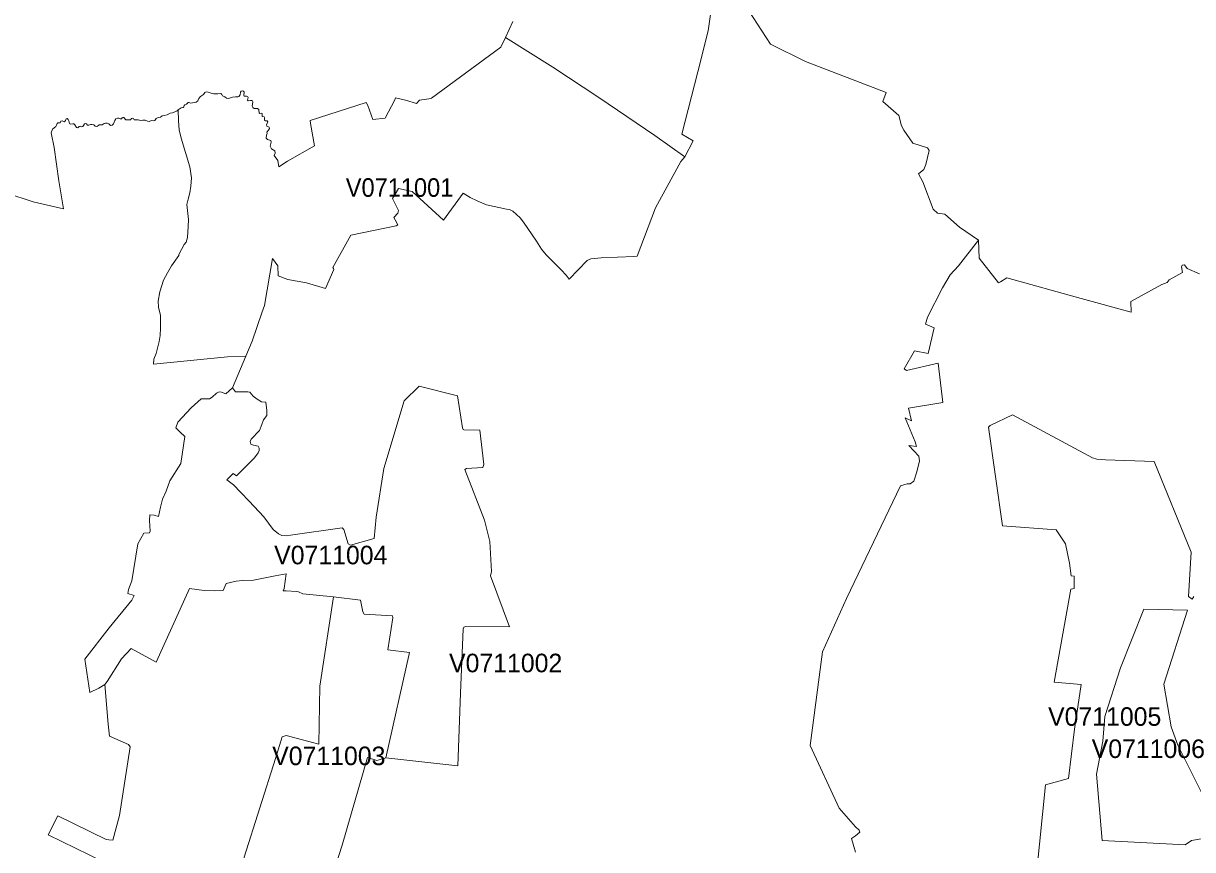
# Model space of a CAD drawing. Extents: x 369010 to 735936, y 6377141 to 6616555.
# Drawn here: x 555665 to 561961, y 6441395 to 6445847 of the extents above; entities that cross this region are included whole.
import ezdxf
from ezdxf.enums import TextEntityAlignment as Align

# ---------------------------------------------------------------- set-up
doc = ezdxf.new("R2010")
doc.units = 0
doc.header["$LTSCALE"] = 40
doc.layers.add('3', color=7, linetype='Continuous', lineweight=13)
doc.layers.add('4', color=7, linetype='Continuous')

msp = doc.modelspace()

# ---------------------------------------------------------------- linework, layer by layer
at = {"layer": '3'}
for points in [[(559365.29, 6445894.66), (559352.55, 6445806.11), (559296.77, 6445585), (559210.54, 6445250.19), (559271.62, 6445214.44), (559227.43, 6445128.04), (559205.25, 6445102.89), (559068.54, 6444852.31), (558969.57, 6444593.3), (558952.69, 6444591.15), (558776.59, 6444583.87), (558720.65, 6444578.41), (558700.13, 6444568.81), (558603.97, 6444469.17), (558588.25, 6444489.7), (558560.28, 6444518.99), (558479.18, 6444599.59), (558454.52, 6444631.04), (558428.04, 6444672.58), (558357.7, 6444775.69), (558339.33, 6444798.19), (558299.78, 6444834.27), (558282.73, 6444844.54), (558267.01, 6444846.52), (558157.94, 6444868.37), (558108.12, 6444890.88), (558071.21, 6444909.41), (558032.49, 6444931.92), (557926.73, 6444786.61), (557757.58, 6444941.52), (557684.6, 6444956.42), (557667.55, 6444926.46), (557652.49, 6444902.63), (557684.6, 6444838.41), (557680.46, 6444823.35), (557659.28, 6444800.84), (557667.55, 6444787.93), (557680.46, 6444760.63), (557671.69, 6444755.16), (557428.73, 6444706.01), (557330.58, 6444531.4), (557334.06, 6444526.6), (557336.05, 6444519.82), (557291.69, 6444418.69), (557188.75, 6444448.15), (557089.78, 6444466.52), (557037.31, 6444486.39), (557034.66, 6444540.17), (557006.03, 6444579.73), (556963, 6444326.01), (556948.6, 6444286.46), (556896.8, 6444134.19), (556862.7, 6444054.42), (556790.88, 6443882.96), (556807.43, 6443862.1), (556873.79, 6443861.44), (556885.21, 6443858.96), (556901.6, 6443837.44), (556923.78, 6443821.56), (556946.45, 6443806.99), (556971.11, 6443805.83), (556976.24, 6443761.48), (556975.58, 6443733.67), (556958.53, 6443711.5), (556949.76, 6443686.17), (556935.69, 6443653.9), (556892.16, 6443605.74), (556885.88, 6443594.32), (556890.18, 6443580.42), (556903.58, 6443574.13), (556929.4, 6443569.66), (556935.2, 6443557.58), (556933.87, 6443545), (556928.74, 6443533.58), (556909.21, 6443505.77), (556813.05, 6443408.29), (556794.68, 6443422.19), (556761.25, 6443386.78), (556796.67, 6443360.13)], [(558300.6, 6445857.42), (558260.55, 6445770.2), (558516.59, 6445610.16), (558763.52, 6445446.47), (559065.4, 6445241.75), (559227.43, 6445128.04), (559271.62, 6445214.44), (559210.54, 6445250.19), (559296.77, 6445585), (559352.55, 6445806.11), (559365.29, 6445894.66)], [(559572.17, 6445913.69), (559688.52, 6445734.62), (559876.86, 6445641.6), (560311.64, 6445474.11), (560293.11, 6445425.12), (560379.17, 6445350.65), (560394.23, 6445294.87), (560405.81, 6445271.7), (560454.64, 6445201.86), (560533.75, 6445176.21), (560543.02, 6445162.3), (560524.48, 6445085.51), (560512.9, 6445059.86), (560484.93, 6445036.69), (560508.26, 6444992.5), (560564.04, 6444845.86), (560587.21, 6444824.84), (560626.76, 6444817.89), (560705.87, 6444748.21), (560808.15, 6444678.37), (560812.29, 6444582.54), (560916.56, 6444449.64), (560925.66, 6444453.62), (560960.75, 6444475.79), (561360.61, 6444363.75), (561630.21, 6444290.76), (561627.56, 6444348.02), (561794.89, 6444439.22), (561824.85, 6444450.97), (561835.27, 6444465.37), (561906.94, 6444504.43), (561900.32, 6444535.71), (561905.61, 6444543.48), (561917.36, 6444546.13), (561931.6, 6444525.28), (561998.13, 6444497.8)], [(560145.48, 6441381.53), (560124.46, 6441456.01), (560145.48, 6441469.91), (560168.65, 6441488.61), (560166.33, 6441500.2), (560145.48, 6441518.73), (560057.1, 6441618.86), (559902.35, 6441956.16), (559967.56, 6442461.11), (560096.65, 6442747.27), (560387.28, 6443354.5), (560424.52, 6443366.09), (560440.74, 6443366.09), (560459.27, 6443380.16), (560475.66, 6443431.3), (560489.56, 6443489.39), (560487.24, 6443515.04), (560433.78, 6443573.13), (560473.34, 6443566.18), (560467.55, 6443591.84), (560414.09, 6443722.09), (560446.53, 6443705.87), (560430.31, 6443773.23), (560616.34, 6443803.52), (560590.68, 6444015.2), (560421.04, 6443975.64), (560406.97, 6443985.07), (560462.91, 6444082.72), (560537.22, 6444068.82), (560569.83, 6444206.02), (560523.32, 6444227.04), (560532.59, 6444264.28), (560614.02, 6444422.34), (560654.73, 6444492.18), (560701.24, 6444541), (560808.15, 6444678.37), (560705.87, 6444748.21), (560626.76, 6444817.89), (560587.21, 6444824.84), (560564.04, 6444845.86), (560508.26, 6444992.5), (560484.93, 6445036.69), (560512.9, 6445059.86), (560524.48, 6445085.51), (560543.02, 6445162.3), (560533.75, 6445176.21), (560454.64, 6445201.86), (560405.81, 6445271.7), (560394.23, 6445294.87), (560379.17, 6445350.65), (560293.11, 6445425.12), (560311.64, 6445474.11), (559876.86, 6445641.6), (559688.52, 6445734.62), (559572.17, 6445913.69)], [(556525.9, 6445392.69), (556515.31, 6445391.36), (556499.26, 6445380.77), (556500.58, 6445322.35), (556503.23, 6445273.85), (556514.82, 6445228.84), (556561.32, 6445074.59), (556569.43, 6445013.85), (556565.96, 6444968.83), (556561.32, 6444933.25), (556551.72, 6444899.15), (556544.94, 6444870.52), (556553.71, 6444790.09), (556553.05, 6444752.52), (556548.25, 6444693.1), (556540.8, 6444668.61), (556530.54, 6444654.87), (556501.91, 6444600.91), (556502.57, 6444596.28), (556463.01, 6444540.17), (556440.5, 6444502.77), (556420.15, 6444462.39), (556398.96, 6444400.99), (556390.03, 6444350.51), (556392.84, 6444318.4), (556403.1, 6444272.72), (556403.76, 6444204.53), (556401.61, 6444164.31), (556395.49, 6444133.53), (556379.1, 6444067.33), (556368.18, 6444037.37), (556364.87, 6444010.73), (556763.9, 6444050.94), (556862.7, 6444054.42), (556896.8, 6444134.19), (556948.6, 6444286.46), (556963, 6444326.01), (557006.03, 6444579.73), (557034.66, 6444540.17), (557037.31, 6444486.39), (557089.78, 6444466.52), (557188.75, 6444448.15), (557291.69, 6444418.69), (557336.05, 6444519.82), (557334.06, 6444526.6), (557330.58, 6444531.4), (557428.73, 6444706.01), (557671.69, 6444755.16), (557680.46, 6444760.63), (557667.55, 6444787.93), (557659.28, 6444800.84), (557680.46, 6444823.35), (557684.6, 6444838.41), (557652.49, 6444902.63), (557667.55, 6444926.46), (557684.6, 6444956.42), (557757.58, 6444941.52), (557926.73, 6444786.61), (558032.49, 6444931.92), (558071.21, 6444909.41), (558108.12, 6444890.88), (558157.94, 6444868.37), (558267.01, 6444846.52), (558282.73, 6444844.54), (558299.78, 6444834.27), (558339.33, 6444798.19), (558357.7, 6444775.69), (558428.04, 6444672.58), (558454.52, 6444631.04), (558479.18, 6444599.59), (558560.28, 6444518.99), (558588.25, 6444489.7), (558603.97, 6444469.17), (558700.13, 6444568.81), (558720.65, 6444578.41), (558776.59, 6444583.87), (558952.69, 6444591.15), (558969.57, 6444593.3), (559068.54, 6444852.31), (559205.25, 6445102.89), (559227.43, 6445128.04), (559065.4, 6445241.75), (558763.52, 6445446.47), (558516.59, 6445610.16), (558260.55, 6445770.2)], [(558260.55, 6445770.2), (558236.72, 6445718.56), (557862.02, 6445444.16), (557848.61, 6445439.85), (557797.8, 6445432.24), (557781.75, 6445414.86), (557722.66, 6445433.73), (557669.54, 6445445.48), (557664.9, 6445434.23), (557612.77, 6445336.58), (557547.06, 6445328.14), (557520.25, 6445404.6), (557511.15, 6445421.15), (557208.44, 6445323.5), (557211.59, 6445306.46), (557233.1, 6445186.8), (557086.63, 6445103.55), (557040.95, 6445073.26), (557034.66, 6445107.03), (557014.64, 6445135.66), (557020.1, 6445147.41), (557019.77, 6445160.32), (557001.4, 6445171.57), (556994.28, 6445185.64), (556999.74, 6445206.82), (556997.92, 6445216.42), (556978.89, 6445221.72), (556971.77, 6445228.01), (556973.92, 6445244.06), (556977.4, 6445253.66), (556976.74, 6445260.45), (556985.18, 6445271.04), (556990.64, 6445280.14), (556987.83, 6445286.93), (556976.74, 6445292.89), (556974.25, 6445300.83), (556980.38, 6445315.39), (556977.56, 6445321.02), (556967.97, 6445322.01), (556963.33, 6445325.32), (556962.83, 6445332.11), (556964.16, 6445339.23), (556960.68, 6445342.7), (556951.08, 6445344.85), (556950.59, 6445354.62), (556951.58, 6445361.24), (556947.61, 6445363.06), (556938.34, 6445360.91), (556934.37, 6445365.21), (556933.54, 6445376.63), (556933.21, 6445382.59), (556925.27, 6445387.55), (556907.23, 6445388.88), (556899.78, 6445394.01), (556897.63, 6445400.63), (556900.77, 6445424.46), (556896.63, 6445430.42), (556887.2, 6445431.08), (556874.62, 6445429.26), (556872.14, 6445432.74), (556874.95, 6445448.13), (556872.97, 6445451.44), (556866.01, 6445454.09), (556854.26, 6445454.91), (556852.11, 6445459.05), (556853.77, 6445475.44), (556849.96, 6445481.89), (556842.35, 6445483.22), (556837.05, 6445481.06), (556833.58, 6445475.6), (556832.09, 6445460.87), (556825.8, 6445453.43), (556820, 6445451.77), (556806.76, 6445450.94), (556790.54, 6445448.79), (556770.35, 6445442.67), (556759.43, 6445443.33), (556750.16, 6445450.61), (556737.91, 6445456.74), (556732.78, 6445463.85), (556727.82, 6445468.49), (556712.43, 6445466.83), (556691.24, 6445467.49), (556676.35, 6445469.98), (556660.62, 6445475.77), (556648.54, 6445477.75), (556641.43, 6445474.28), (556635.3, 6445464.35), (556618.59, 6445452.6), (556609.81, 6445442.17), (556603.53, 6445429.43), (556594.59, 6445422.81), (556566.95, 6445417.18), (556556.69, 6445420.99), (556551.72, 6445420.32), (556543.78, 6445411.55), (556534.18, 6445408.24), (556529.88, 6445404.1), (556528.72, 6445397.15), (556525.9, 6445392.69)], [(556403.1, 6444272.72), (556392.84, 6444318.4), (556390.03, 6444350.51), (556398.96, 6444400.99), (556420.15, 6444462.39), (556440.5, 6444502.77), (556463.01, 6444540.17), (556502.57, 6444596.28), (556501.91, 6444600.91), (556530.54, 6444654.87), (556540.8, 6444668.61), (556548.25, 6444693.1), (556553.05, 6444752.52), (556553.71, 6444790.09), (556544.94, 6444870.52), (556551.72, 6444899.15), (556561.32, 6444933.25), (556565.96, 6444968.83), (556569.43, 6445013.85), (556561.32, 6445074.59), (556514.82, 6445228.84), (556503.23, 6445273.85), (556500.58, 6445322.35), (556499.26, 6445380.77), (556492.31, 6445376.13), (556467.48, 6445364.88), (556455.4, 6445362.73), (556440.01, 6445354.78), (556423.62, 6445350.48), (556411.71, 6445348.66), (556402.77, 6445341.88), (556391.35, 6445338.9), (556379.93, 6445333.6), (556372.48, 6445322.68), (556367.02, 6445320.86), (556353.95, 6445322.68), (556341.37, 6445317.38), (556333.26, 6445319.53), (556320.51, 6445325.66), (556307.27, 6445324.66), (556297.84, 6445323.84), (556283.77, 6445326.81), (556267.72, 6445326.48), (556261.93, 6445327.48), (556257.79, 6445334.1), (556251.83, 6445336.58), (556246.7, 6445334.43), (556241.73, 6445327.81), (556228.16, 6445326.48), (556220.22, 6445326.15), (556216.25, 6445327.81), (556205.98, 6445340.05), (556201.19, 6445340.39), (556196.22, 6445337.41), (556192.74, 6445333.27), (556186.46, 6445332.61), (556178.68, 6445336.08), (556170.9, 6445335.92), (556163.62, 6445331.61), (556157.82, 6445322.68), (556149.71, 6445306.13), (556142.76, 6445297.85), (556133.49, 6445296.53), (556125.05, 6445304.8), (556116.28, 6445309.77), (556106.35, 6445309.11), (556100.56, 6445306.62), (556088.97, 6445300.66), (556073.75, 6445299.18), (556064.81, 6445293.22), (556059.18, 6445291.23), (556051.24, 6445293.55), (556043.63, 6445300.33), (556033.86, 6445302.65), (556025.75, 6445301.66), (556017.14, 6445298.18), (556011.02, 6445298.02), (556004.4, 6445305.13), (555999.27, 6445307.12), (555993.64, 6445305.63), (555989.34, 6445296.53), (555984.87, 6445290.4), (555978.58, 6445289.91), (555971.47, 6445292.22), (555965.84, 6445290.57), (555958.06, 6445283.95), (555950.45, 6445285.6), (555942.83, 6445300.5), (555937.21, 6445304.8), (555931.08, 6445305.8), (555921.32, 6445302.82), (555915.36, 6445305.63), (555910.89, 6445313.74), (555910.06, 6445322.51), (555906.59, 6445329.3), (555900.96, 6445333.6), (555896.16, 6445331.78), (555891.03, 6445323.17), (555886.4, 6445317.05), (555880.44, 6445317.88)], [(555880.44, 6445317.88), (555873.98, 6445321.02), (555866.37, 6445319.2), (555864.38, 6445315.23), (555862.23, 6445311.59), (555858.26, 6445310.1), (555850.48, 6445310.1), (555846.34, 6445306.46), (555843.37, 6445297.85), (555839.39, 6445291.89), (555822.02, 6445275.84), (555815.23, 6445256.48), (555830.95, 6445178.36), (555855.78, 6444998.29), (555880.27, 6444848.18), (555718.41, 6444885.08), (555575.91, 6444932.42)], [(561998.13, 6444497.8), (561931.6, 6444525.28), (561917.36, 6444546.13), (561905.61, 6444543.48), (561900.32, 6444535.71), (561906.94, 6444504.43), (561835.27, 6444465.37), (561824.85, 6444450.97), (561794.89, 6444439.22), (561627.56, 6444348.02), (561630.21, 6444290.76), (561360.61, 6444363.75), (560960.75, 6444475.79), (560925.66, 6444453.62), (560916.56, 6444449.64), (560812.29, 6444582.54), (560808.15, 6444678.37), (560701.24, 6444541), (560654.73, 6444492.18), (560614.02, 6444422.34), (560532.59, 6444264.28), (560523.32, 6444227.04), (560569.83, 6444206.02), (560537.22, 6444068.82), (560462.91, 6444082.72), (560406.97, 6443985.07), (560421.04, 6443975.64)], [(556165.93, 6441295.47), (555797.85, 6441474.05), (555850.98, 6441577.82), (556110.32, 6441450.05), (556124.23, 6441447.4), (556146.9, 6441446.24), (556182.32, 6441579.14), (556240.58, 6441948.71), (556230.48, 6441961.46), (556128.03, 6442006.97), (556121.58, 6442071.52), (556103.87, 6442285.51), (556070.6, 6442265.82), (556023.6, 6442242.32), (555996.62, 6442421.56), (556127.04, 6442590.54), (556248.85, 6442738.5), (556261.1, 6442764.48), (556228, 6442774.91), (556230.64, 6442796.75), (556248.85, 6442843.76), (556281.12, 6443042.2), (556314.06, 6443100.45), (556343.68, 6443101.28), (556347.16, 6443110.88), (556344.51, 6443169.14), (556346.33, 6443199.59), (556369.83, 6443197.11), (556393.34, 6443189.16), (556402.77, 6443239.64), (556414.19, 6443283.17), (556433.22, 6443326.7), (556453.25, 6443382.47), (556512.5, 6443475.49), (556535.01, 6443621.79), (556509.02, 6443643.47), (556486.35, 6443667.8), (556496.78, 6443697.43), (556568.11, 6443774.88), (556622.06, 6443823.71), (556666.42, 6443823.71), (556681.15, 6443832.31), (556705.48, 6443854.99), (556719.38, 6443861.94), (556732.45, 6443859.29), (556755.95, 6443850.68), (556790.88, 6443882.96), (556862.7, 6444054.42), (556763.9, 6444050.94), (556364.87, 6444010.73), (556368.18, 6444037.37), (556379.1, 6444067.33), (556395.49, 6444133.53), (556401.61, 6444164.31), (556403.76, 6444204.53), (556403.1, 6444272.72)], [(560421.04, 6443975.64), (560590.68, 6444015.2), (560616.34, 6443803.52), (560430.31, 6443773.23), (560446.53, 6443705.87), (560414.09, 6443722.09), (560467.55, 6443591.84), (560473.34, 6443566.18), (560433.78, 6443573.13), (560487.24, 6443515.04), (560489.56, 6443489.39), (560475.66, 6443431.3), (560459.27, 6443380.16), (560440.74, 6443366.09), (560424.52, 6443366.09), (560387.28, 6443354.5), (560096.65, 6442747.27), (559967.56, 6442461.11), (559902.35, 6441956.16), (560057.1, 6441618.86), (560145.48, 6441518.73), (560166.33, 6441500.2), (560168.65, 6441488.61), (560145.48, 6441469.91), (560124.46, 6441456.01), (560145.48, 6441381.53)], [(556790.88, 6443882.96), (556755.95, 6443850.68), (556732.45, 6443859.29), (556719.38, 6443861.94), (556705.48, 6443854.99), (556681.15, 6443832.31), (556666.42, 6443823.71), (556622.06, 6443823.71), (556568.11, 6443774.88), (556496.78, 6443697.43), (556486.35, 6443667.8), (556509.02, 6443643.47), (556535.01, 6443621.79), (556512.5, 6443475.49), (556453.25, 6443382.47), (556433.22, 6443326.7), (556414.19, 6443283.17), (556402.77, 6443239.64), (556393.34, 6443189.16), (556369.83, 6443197.11), (556346.33, 6443199.59), (556344.51, 6443169.14), (556347.16, 6443110.88), (556343.68, 6443101.28), (556314.06, 6443100.45), (556281.12, 6443042.2), (556248.85, 6442843.76), (556230.64, 6442796.75), (556228, 6442774.91), (556261.1, 6442764.48), (556248.85, 6442738.5), (556127.04, 6442590.54), (555996.62, 6442421.56), (556023.6, 6442242.32), (556070.6, 6442265.82), (556103.87, 6442285.51), (556116.61, 6442300.57), (556193.74, 6442422.22), (556245.71, 6442479.15), (556379.76, 6442405.67), (556553.05, 6442786.66), (556559.5, 6442801.89), (556637.95, 6442791.79), (556693.56, 6442789.31), (556741.56, 6442791.79), (556756.78, 6442829.86), (556809.91, 6442842.43), (556845.33, 6442844.92), (556904.91, 6442846.24), (557021.26, 6442870.24), (557079.35, 6442880.33), (557069.25, 6442801.89), (557064.29, 6442789.31), (557080.67, 6442789.31), (557136.28, 6442786.66), (557146.54, 6442784.18), (557170.54, 6442774.08), (557335.05, 6442757.7), (557479.54, 6442738.83), (557492.28, 6442676.93), (557500.72, 6442663.03), (557652.16, 6442654.59), (557653.65, 6442643.33), (557627, 6442472.04), (557743.52, 6442457.97), (557615.91, 6441890.46), (558004.35, 6441847.42), (558018.25, 6442237.35), (558032.82, 6442584.74), (558035.96, 6442593.02), (558047.38, 6442596.83), (558283.23, 6442595.67), (558179.45, 6442869.58), (558185.25, 6442893.74), (558176.97, 6443054.44), (558148.51, 6443170.96), (558041.59, 6443442.39), (558050.53, 6443449.34), (558138.41, 6443454.47), (558144.04, 6443470.36), (558122.52, 6443655.72), (558037.12, 6443656.38), (558033.31, 6443659.53), (558029.51, 6443668.46), (558003.03, 6443839.93), (557796.15, 6443891.89), (557715.22, 6443813.28), (557605.65, 6443448.18), (557563.95, 6443185.52), (557553.19, 6443071.49), (557426.74, 6443036.07), (557413.34, 6443041.87), (557391.32, 6443119.65), (557381.73, 6443129.75), (557103.35, 6443089.86), (557080.01, 6443084.9), (557056.68, 6443087.38), (557038.3, 6443096.81), (557010.5, 6443120.32), (556959.19, 6443187.34)], [(556959.19, 6443187.34), (556880.74, 6443272.25), (556835.23, 6443319.09), (556796.67, 6443360.13), (556761.25, 6443386.78), (556794.68, 6443422.19), (556813.05, 6443408.29), (556909.21, 6443505.77), (556928.74, 6443533.58), (556933.87, 6443545), (556935.2, 6443557.58), (556929.4, 6443569.66), (556903.58, 6443574.13), (556890.18, 6443580.42), (556885.88, 6443594.32), (556892.16, 6443605.74), (556935.69, 6443653.9), (556949.76, 6443686.17), (556958.53, 6443711.5), (556975.58, 6443733.67), (556976.24, 6443761.48), (556971.11, 6443805.83), (556946.45, 6443806.99), (556923.78, 6443821.56), (556901.6, 6443837.44), (556885.21, 6443858.96), (556873.79, 6443861.44), (556807.43, 6443862.1), (556790.88, 6443882.96)], [(556796.67, 6443360.13), (556835.23, 6443319.09), (556880.74, 6443272.25), (556959.19, 6443187.34), (557010.5, 6443120.32), (557038.3, 6443096.81), (557056.68, 6443087.38), (557080.01, 6443084.9), (557103.35, 6443089.86), (557381.73, 6443129.75), (557391.32, 6443119.65), (557413.34, 6443041.87), (557426.74, 6443036.07), (557553.19, 6443071.49), (557563.95, 6443185.52), (557605.65, 6443448.18), (557715.22, 6443813.28), (557796.15, 6443891.89), (558003.03, 6443839.93), (558029.51, 6443668.46), (558033.31, 6443659.53), (558037.12, 6443656.38), (558122.52, 6443655.72), (558144.04, 6443470.36), (558138.41, 6443454.47), (558050.53, 6443449.34), (558041.59, 6443442.39), (558148.51, 6443170.96), (558176.97, 6443054.44), (558185.25, 6442893.74), (558179.45, 6442869.58), (558283.23, 6442595.67), (558047.38, 6442596.83), (558035.96, 6442593.02), (558032.82, 6442584.74), (558018.25, 6442237.35), (558004.35, 6441847.42), (557615.91, 6441890.46), (557569.08, 6441875.23), (557517.27, 6441891.78), (557381.89, 6441419.6), (557296.99, 6441156.28)], [(561215.46, 6442297.26), (561305.16, 6442797.58), (561323.53, 6442802.71), (561323.53, 6442867.92), (561307.81, 6442870.57), (561297.38, 6442938.26), (561276.53, 6443042.53), (561227.05, 6443118), (560938.08, 6443138.85), (560861.12, 6443670.45), (560871.54, 6443680.88), (560991.37, 6443738.31), (561421.18, 6443506.27), (561444.52, 6443498.49), (561491.52, 6443495.84), (561754.51, 6443485.42), (561952.45, 6442998.17), (561939.37, 6442758.52), (561957.75, 6442745.45), (561968.17, 6442758.52)], [(561968.17, 6442758.52), (561957.75, 6442745.45), (561939.37, 6442758.52), (561952.45, 6442998.17), (561754.51, 6443485.42), (561491.52, 6443495.84), (561444.52, 6443498.49), (561421.18, 6443506.27), (560991.37, 6443738.31), (560871.54, 6443680.88), (560861.12, 6443670.45), (560938.08, 6443138.85), (561227.05, 6443118), (561276.53, 6443042.53), (561297.38, 6442938.26), (561307.81, 6442870.57), (561323.53, 6442867.92), (561323.53, 6442802.71), (561305.16, 6442797.58), (561215.46, 6442297.26), (561361.27, 6442284.19), (561324.69, 6442044.54), (561293.58, 6441778.74), (561168.46, 6441744.81), (561120.29, 6441265.35)], [(556854.26, 6441355.05), (557022.58, 6441886.65), (557058, 6442003.16), (557079.35, 6442009.45), (557255.28, 6441962.61), (557261.57, 6442275.25), (557335.05, 6442757.7), (557170.54, 6442774.08), (557146.54, 6442784.18), (557136.28, 6442786.66), (557080.67, 6442789.31), (557064.29, 6442789.31), (557069.25, 6442801.89), (557079.35, 6442880.33), (557021.26, 6442870.24), (556904.91, 6442846.24), (556845.33, 6442844.92), (556809.91, 6442842.43), (556756.78, 6442829.86), (556741.56, 6442791.79), (556693.56, 6442789.31), (556637.95, 6442791.79), (556559.5, 6442801.89), (556553.05, 6442786.66), (556379.76, 6442405.67), (556245.71, 6442479.15), (556193.74, 6442422.22), (556116.61, 6442300.57), (556103.87, 6442285.51), (556121.58, 6442071.52), (556128.03, 6442006.97), (556230.48, 6441961.46), (556240.58, 6441948.71), (556182.32, 6441579.14), (556146.9, 6441446.24), (556124.23, 6441447.4), (556110.32, 6441450.05), (555850.98, 6441577.82), (555797.85, 6441474.05), (556165.93, 6441295.47)], [(562007.07, 6441452.86), (561955.1, 6441445.08), (561921.17, 6441421.75), (561473.15, 6441445.08), (561443.19, 6441802.08), (561477.12, 6441979.33), (561487.55, 6442112.23), (561573.44, 6442375.38), (561698.57, 6442690.67), (561932.92, 6442685.54), (561806.64, 6442286.84), (561845.7, 6442057.45), (561882.11, 6441958.48), (562064.5, 6441591.06)], [(561983.73, 6441312.18), (561960.23, 6441275.77), (561918.52, 6441161.08), (561871.68, 6441077.66), (561882.11, 6441056.81), (561918.52, 6441043.74), (561918.52, 6441015.1), (561926.46, 6440994.25), (561884.76, 6440957.84), (561796.21, 6440827.59), (561715.45, 6440718.02), (561341.74, 6440282.91), (561175.08, 6440230.78), (561143.8, 6440272.49), (561005.77, 6440533.16), (561120.29, 6441265.35), (561168.46, 6441744.81), (561293.58, 6441778.74), (561324.69, 6442044.54), (561361.27, 6442284.19), (561215.46, 6442297.26)]]:
    msp.add_lwpolyline(points, dxfattribs=at)
for points in [[(557335.05, 6442757.7), (557261.57, 6442275.25), (557255.28, 6441962.61), (557079.35, 6442009.45), (557058, 6442003.16), (557022.58, 6441886.65), (556854.26, 6441355.05), (556850.46, 6441332.21), (556901.1, 6441208.25), (557296.99, 6441156.28), (557381.89, 6441419.6), (557517.27, 6441891.78), (557569.08, 6441875.23), (557615.91, 6441890.46), (557743.52, 6442457.97), (557627, 6442472.04), (557653.65, 6442643.33), (557652.16, 6442654.59), (557500.72, 6442663.03), (557492.28, 6442676.93), (557479.54, 6442738.83)], [(562061.85, 6441434.66), (562100.91, 6441458.16), (562064.5, 6441591.06), (561882.11, 6441958.48), (561845.7, 6442057.45), (561806.64, 6442286.84), (561932.92, 6442685.54), (561698.57, 6442690.67), (561573.44, 6442375.38), (561487.55, 6442112.23), (561477.12, 6441979.33), (561443.19, 6441802.08), (561473.15, 6441445.08), (561921.17, 6441421.75), (561955.1, 6441445.08), (562007.07, 6441452.86)]]:
    msp.add_lwpolyline(points, close=True, dxfattribs=at)

# ---------------------------------------------------------------- texts
at = {"layer": '4', "width": 0.95}
msp.add_text('V0711001', height=100, dxfattribs=at).set_placement((557690.6, 6444912.25), align=Align.CENTER)
at = {"layer": '4'}
for s, p in [('V0711004', (557320.23, 6442932.44)), ('V0711002', (558261.84, 6442350.69)), ('V0711005', (561487.55, 6442062.23)), ('V0711006', (561722.59, 6441888.85)), ('V0711003', (557309.63, 6441850.33))]:
    msp.add_text(s, height=100, dxfattribs=at).set_placement(p, align=Align.CENTER)

doc.saveas('drawing.dxf')
